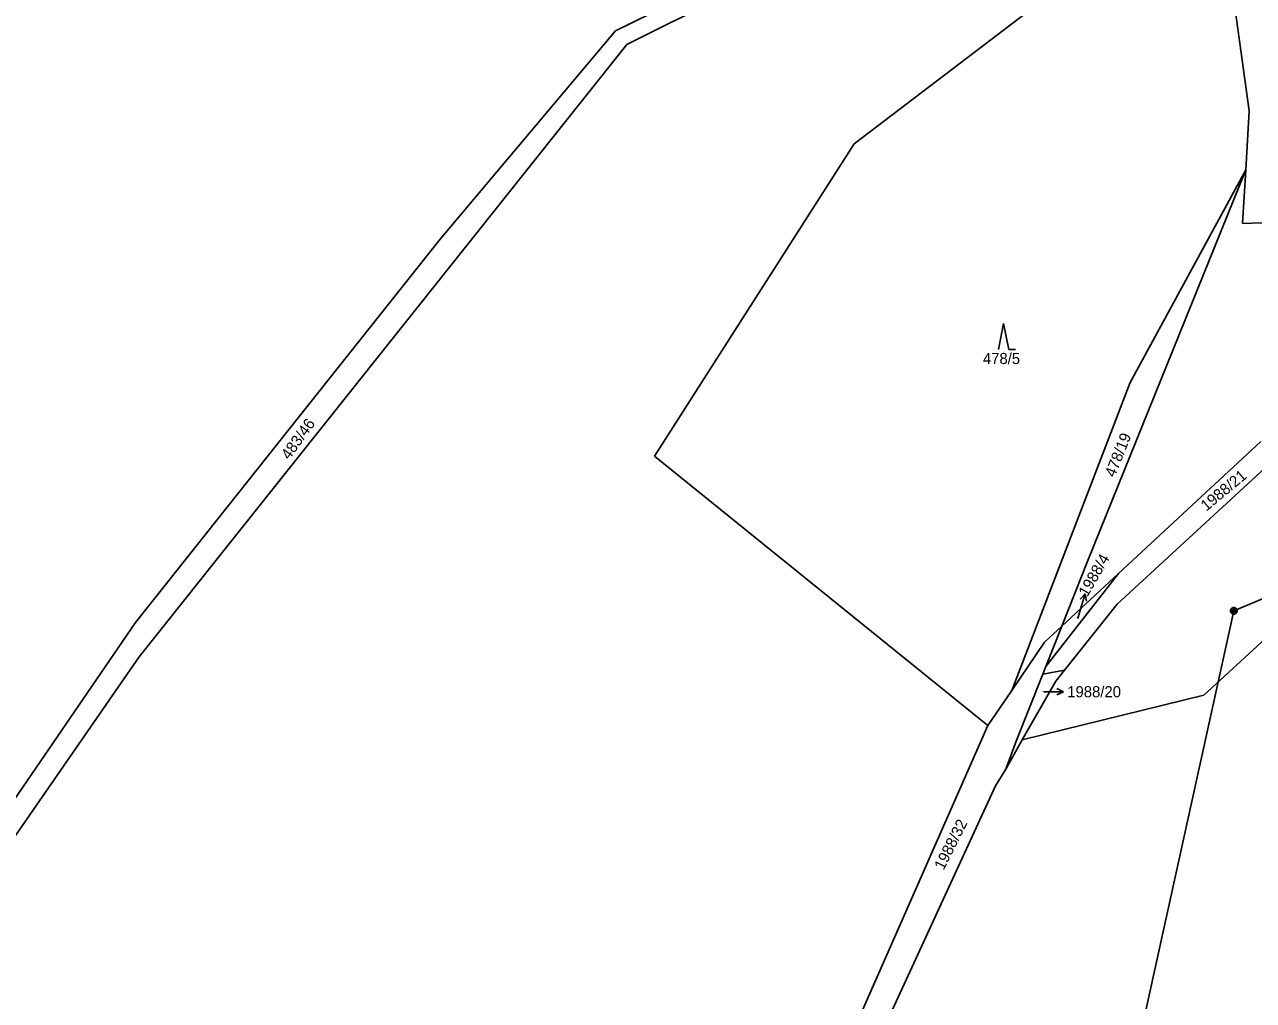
# Model space of a CAD drawing. Extents: x -795483 to -789093, y -1112258 to -1108741.
# Drawn here: x -790799.2 to -790611.3, y -1110596.1 to -1110446.9 of the extents above; entities that cross this region are included whole.
import ezdxf

# ---------------------------------------------------------------- set-up
doc = ezdxf.new("R2010")
doc.units = 0
for name, color, linetype in [('Komunikace', 7, 'Continuous'), ('Vrstva 1', 7, 'Continuous'), ('Vrstva 12', 7, 'Continuous'), ('Vrstva 14', 7, 'Continuous'), ('Vrstva 16', 7, 'Continuous'), ('Vrstva 23', 7, 'Continuous'), ('Vrstva 26', 7, 'Continuous')]:
    doc.layers.add(name, color=color, linetype=linetype)

msp = doc.modelspace()

# ---------------------------------------------------------------- linework, layer by layer
at = {"layer": 'Komunikace'}
msp.add_line((-790638.14, -1110537.73), (-790637.87, -1110536.85), dxfattribs=at)
at = {"layer": 'Vrstva 1'}
for p, q in [((-790707.09, -1110449.99), (-790663.2, -1110427.97)), ((-790669.44, -1110428.45), (-790708.84, -1110447.91)), ((-790643.52, -1110443.25), (-790672.31, -1110465.18)), ((-790614.07, -1110444.63), (-790611.93, -1110460.13)), ((-790708.84, -1110447.91), (-790735.65, -1110479.75)), ((-790781.72, -1110543.59), (-790707.09, -1110449.99)), ((-790611.93, -1110460.13), (-790612.45, -1110469.15)), ((-790672.31, -1110465.18), (-790702.87, -1110512.9)), ((-790612.45, -1110469.15), (-790636.57, -1110528.87)), ((-790612.45, -1110469.15), (-790630.13, -1110501.66)), ((-790612.45, -1110469.15), (-790612.93, -1110477.33)), ((-790566.3, -1110476.01), (-790612.93, -1110477.33)), ((-790735.65, -1110479.75), (-790782.26, -1110538.37)), ((-790630.13, -1110501.66), (-790648.24, -1110548.75)), ((-790574.59, -1110508.76), (-790618.84, -1110549.45)), ((-790604.04, -1110509.67), (-790632.13, -1110535.54)), ((-790631.9, -1110530.88), (-790610.12, -1110510.69)), ((-790651.89, -1110554.11), (-790702.87, -1110512.9)), ((-790636.57, -1110528.87), (-790640.55, -1110538.9)), ((-790643.01, -1110545.09), (-790631.9, -1110530.88)), ((-790640.55, -1110538.9), (-790631.9, -1110530.88)), ((-790632.13, -1110535.54), (-790640.14, -1110545.65)), ((-790782.26, -1110538.37), (-790856.21, -1110646.17)), ((-790640.55, -1110538.9), (-790643.21, -1110541.36)), ((-790640.55, -1110538.9), (-790643.01, -1110545.09)), ((-790643.21, -1110541.36), (-790648.24, -1110548.75)), ((-790854.27, -1110648.35), (-790781.72, -1110543.59)), ((-790643.48, -1110546.27), (-790647.55, -1110556.52)), ((-790643.01, -1110545.09), (-790643.48, -1110546.27)), ((-790643.48, -1110546.27), (-790640.14, -1110545.65)), ((-790640.14, -1110545.65), (-790641.47, -1110547.31)), ((-790641.47, -1110547.31), (-790646.64, -1110556.3)), ((-790648.24, -1110548.75), (-790651.89, -1110554.11)), ((-790618.84, -1110549.45), (-790646.64, -1110556.3)), ((-790651.89, -1110554.11), (-790671.07, -1110597.64)), ((-790646.64, -1110556.3), (-790649.13, -1110560.78)), ((-790647.55, -1110556.52), (-790649.13, -1110560.78)), ((-790649.13, -1110560.78), (-790650.7, -1110563.35)), ((-790650.7, -1110563.35), (-790663.75, -1110591.68)), ((-790667.37, -1110599.53), (-790663.75, -1110591.68))]:
    msp.add_line(p, q, dxfattribs=at)
at = {"layer": 'Vrstva 12'}
for p, q in [((-790522.7, -1110498.06), (-790614.27, -1110536.56)), ((-790614.27, -1110536.56), (-790635.96, -1110635.15))]:
    msp.add_line(p, q, dxfattribs=at)
at = {"layer": 'Vrstva 16'}
for p, q in [((-790637.87, -1110536.85), (-790636.99, -1110533.98)), ((-790636.99, -1110533.98), (-790637.76, -1110534.79)), ((-790636.99, -1110533.98), (-790636.8, -1110535.08)), ((-790640.34, -1110548.94), (-790641.34, -1110548.44)), ((-790643.34, -1110548.94), (-790640.34, -1110548.94)), ((-790640.34, -1110548.94), (-790641.34, -1110549.44))]:
    msp.add_line(p, q, dxfattribs=at)
at = {"layer": 'Vrstva 23'}
for p, q in [((-790650.28, -1110496.64), (-790649.48, -1110492.64)), ((-790649.48, -1110492.64), (-790648.68, -1110496.64)), ((-790648.68, -1110496.64), (-790647.68, -1110496.64))]:
    msp.add_line(p, q, dxfattribs=at)
at = {"layer": 'Vrstva 26'}
for p, q in [((-790614.77, -1110536.46), (-790614.67, -1110536.26)), ((-790614.77, -1110536.66), (-790614.77, -1110536.46)), ((-790614.67, -1110536.86), (-790614.77, -1110536.66)), ((-790614.67, -1110536.26), (-790614.57, -1110536.16)), ((-790614.57, -1110536.96), (-790614.67, -1110536.86)), ((-790614.57, -1110536.16), (-790614.37, -1110536.06)), ((-790614.57, -1110536.36), (-790614.57, -1110536.76)), ((-790614.57, -1110536.76), (-790614.37, -1110536.86)), ((-790614.37, -1110537.06), (-790614.57, -1110536.96)), ((-790614.37, -1110536.06), (-790614.17, -1110536.06)), ((-790614.37, -1110536.86), (-790614.37, -1110536.26)), ((-790614.37, -1110536.26), (-790614.17, -1110536.26)), ((-790614.17, -1110537.06), (-790614.37, -1110537.06)), ((-790614.17, -1110536.06), (-790613.97, -1110536.16)), ((-790614.17, -1110536.26), (-790614.17, -1110536.86)), ((-790614.17, -1110536.86), (-790613.97, -1110536.76)), ((-790613.97, -1110536.96), (-790614.17, -1110537.06)), ((-790613.97, -1110536.16), (-790613.87, -1110536.26)), ((-790613.97, -1110536.76), (-790613.97, -1110536.36)), ((-790613.87, -1110536.86), (-790613.97, -1110536.96)), ((-790613.87, -1110536.26), (-790613.77, -1110536.46)), ((-790613.77, -1110536.66), (-790613.87, -1110536.86)), ((-790613.77, -1110536.46), (-790613.77, -1110536.66))]:
    msp.add_line(p, q, dxfattribs=at)

# ---------------------------------------------------------------- texts
at = {"layer": 'Vrstva 14'}
for s, height, p in [('478/5', 1.7, (-790652.64, -1110498.84)), ('1988/4', 0.1, (-790638.37, -1110537.73)), ('1988/20', 0.1, (-790643.62, -1110548.94))]:
    msp.add_text(s, height=height, dxfattribs=at).set_placement(p)
for s, rotation, p in [('483/46', 54.2246, (-790758.76, -1110513.59)), ('478/19', 68.368, (-790632.48, -1110516.26)), ('1988/21', 39.6637, (-790618.47, -1110521.42)), ('1988/32', 63.242, (-790658.66, -1110576.33))]:
    msp.add_text(s, height=1.7, rotation=rotation, dxfattribs=at).set_placement(p)
at = {"layer": 'Vrstva 16'}
msp.add_text('1988/4', height=1.7, rotation=59.9742, dxfattribs=at).set_placement((-790636.67, -1110534.54))
msp.add_text('1988/20', height=1.7, dxfattribs=at).set_placement((-790639.74, -1110549.79))

doc.saveas('drawing.dxf')
